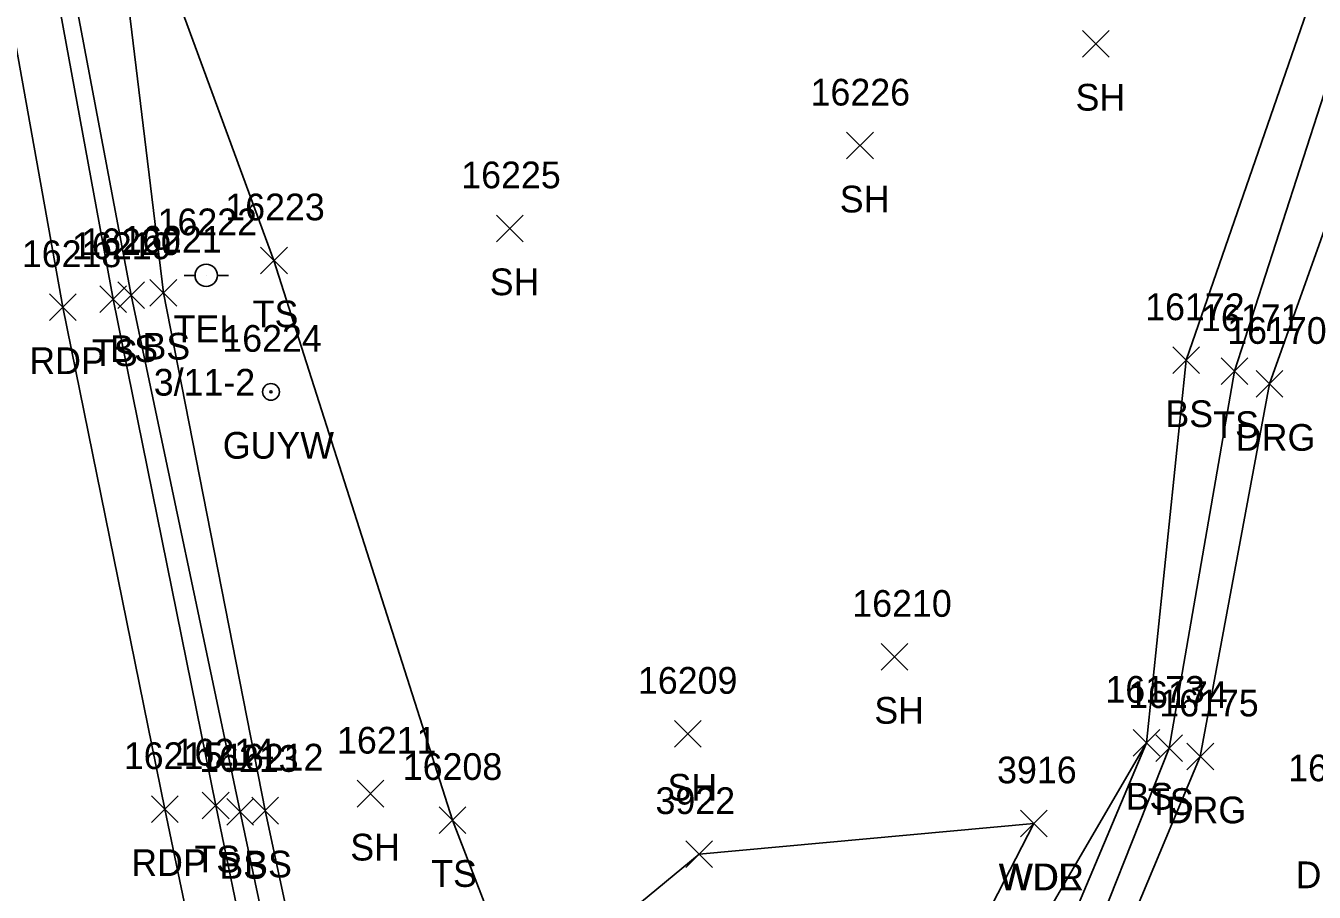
# Model space of a CAD drawing. Extents: x 1439173 to 1457902, y 641926 to 659889.
# Drawn here: x 1445829.1 to 1445925.4, y 655125.7 to 655190.5 of the extents above; entities that cross this region are included whole.
import ezdxf

# ---------------------------------------------------------------- set-up
doc = ezdxf.new("R2010")
doc.units = 0
for name, color, linetype in [('L_A', 7, 'Continuous'), ('L_I', 7, 'Continuous'), ('L_TIC', 7, 'Continuous'), ('LAWA', 7, 'Continuous'), ('LELB', 7, 'Continuous'), ('P_A', 7, 'Continuous'), ('P_I', 7, 'Continuous'), ('P_TIC', 7, 'Continuous'), ('PET', 7, 'Continuous'), ('R_A', 7, 'Continuous'), ('R_I', 7, 'Continuous'), ('R_TIC', 7, 'Continuous'), ('RDG', 7, 'Continuous'), ('U_A', 7, 'Continuous'), ('U_C', 7, 'Continuous'), ('U_I', 7, 'Continuous'), ('UP', 7, 'Continuous'), ('UPGW', 7, 'Continuous')]:
    doc.layers.add(name, color=color, linetype=linetype)

msp = doc.modelspace()

# ---------------------------------------------------------------- linework, layer by layer
at = {"layer": 'L_TIC'}
for points in [[(1445908.101, 655188.132), (1445910.101, 655190.132)], [(1445910.101, 655188.132), (1445908.101, 655190.132)], [(1445890.466, 655180.512), (1445892.466, 655182.512)], [(1445892.466, 655180.512), (1445890.466, 655182.512)], [(1445864.289, 655174.32), (1445866.289, 655176.32)], [(1445866.289, 655174.32), (1445864.289, 655176.32)], [(1445846.643, 655171.922), (1445848.643, 655173.922)], [(1445848.643, 655171.922), (1445846.643, 655173.922)], [(1445834.622, 655169.015), (1445836.622, 655171.015)], [(1445836.622, 655169.015), (1445834.622, 655171.015)], [(1445835.957, 655169.32), (1445837.957, 655171.32)], [(1445837.957, 655169.32), (1445835.957, 655171.32)], [(1445838.37, 655169.504), (1445840.37, 655171.504)], [(1445840.37, 655169.504), (1445838.37, 655171.504)], [(1445914.865, 655164.453), (1445916.865, 655166.453)], [(1445916.865, 655164.453), (1445914.865, 655166.453)], [(1445918.472, 655163.635), (1445920.472, 655165.635)], [(1445920.472, 655163.635), (1445918.472, 655165.635)], [(1445893.05, 655142.259), (1445895.05, 655144.259)], [(1445895.05, 655142.259), (1445893.05, 655144.259)], [(1445877.588, 655136.501), (1445879.588, 655138.501)], [(1445879.588, 655136.501), (1445877.588, 655138.501)], [(1445911.89, 655135.831), (1445913.89, 655137.831)], [(1445913.89, 655135.831), (1445911.89, 655137.831)], [(1445911.89, 655135.831), (1445913.89, 655137.831)], [(1445913.89, 655135.831), (1445911.89, 655137.831)], [(1445913.589, 655135.436), (1445915.589, 655137.436)], [(1445915.589, 655135.436), (1445913.589, 655137.436)], [(1445853.864, 655132.024), (1445855.864, 655134.024)], [(1445855.864, 655132.024), (1445853.864, 655134.024)], [(1445842.284, 655131.133), (1445844.284, 655133.133)], [(1445844.284, 655131.133), (1445842.284, 655133.133)], [(1445844.117, 655130.658), (1445846.117, 655132.658)], [(1445846.117, 655130.658), (1445844.117, 655132.658)], [(1445845.977, 655130.756), (1445847.977, 655132.756)], [(1445847.977, 655130.756), (1445845.977, 655132.756)], [(1445859.99, 655130.052), (1445861.99, 655132.052)], [(1445861.99, 655130.052), (1445859.99, 655132.052)], [(1445903.47, 655129.799), (1445905.47, 655131.799)], [(1445905.47, 655129.799), (1445903.47, 655131.799)], [(1445903.47, 655129.799), (1445905.47, 655131.799)], [(1445905.47, 655129.799), (1445903.47, 655131.799)], [(1445878.438, 655127.502), (1445880.438, 655129.502)], [(1445880.438, 655127.502), (1445878.438, 655129.502)], [(1445878.438, 655127.502), (1445880.438, 655129.502)], [(1445880.438, 655127.502), (1445878.438, 655129.502)]]:
    msp.add_lwpolyline(points, dxfattribs=at)
at = {"layer": 'LAWA'}
for points in [[(1445904.47, 655130.799), (1445896.839, 655115.958), (1445886.474, 655109.972), (1445874.25, 655108.794), (1445860.018, 655109.14), (1445866.206, 655117.558), (1445879.438, 655128.502)], [(1445904.47, 655130.799), (1445879.438, 655128.502)]]:
    msp.add_lwpolyline(points, dxfattribs=at)
at = {"layer": 'LELB'}
for points in [[(1445945.586, 655222.173), (1445927.128, 655198.055), (1445915.865, 655165.453), (1445912.89, 655136.831), (1445905.464, 655119.206), (1445896.084, 655106.978), (1445877.297, 655101.082), (1445861.84, 655102.222), (1445854.447, 655101.698), (1445853.405, 655101.876), (1445851.404, 655105.004), (1445849.337, 655111.824), (1445845.117, 655131.658), (1445836.957, 655170.32), (1445829.516, 655209.837), (1445822.294, 655254.993), (1445813.858, 655305.99), (1445806.613, 655346.634), (1445800.222, 655393.504), (1445793.535, 655437.864), (1445788.592, 655481.061), (1445791.961, 655481.524)], [(1445912.89, 655136.831), (1445903.217, 655120.248), (1445895.214, 655108.152), (1445876.647, 655102.371), (1445862.409, 655103.214), (1445854.71, 655104.24), (1445852.479, 655108.787), (1445851.136, 655112.354), (1445846.977, 655131.756), (1445839.37, 655170.504), (1445835.808, 655199.869), (1445850.575, 655204.178), (1445863.278, 655206.998), (1445862.006, 655208.959), (1445851.859, 655209.951), (1445839.25, 655208.744), (1445831.967, 655210.271), (1445823.838, 655255.328), (1445816.019, 655306.269), (1445809.666, 655346.915), (1445803.144, 655393.719), (1445795.85, 655438.321), (1445791.961, 655481.524)], [(1445860.99, 655131.052), (1445847.643, 655172.922), (1445838.175, 655198.664), (1445853.039, 655201.002), (1445867.999, 655205.623), (1445865.242, 655212.917), (1445850.688, 655212.178), (1445839.338, 655211.702), (1445834.256, 655214.274), (1445828.071, 655250.6)], [(1445929.513, 655195.799), (1445919.472, 655164.635), (1445914.589, 655136.436), (1445907.331, 655118.119), (1445897.08, 655105.644), (1445877.696, 655099.473), (1445861.691, 655100.055), (1445854.769, 655100.289), (1445852.237, 655100.817), (1445851.971, 655100.803), (1445847.569, 655111.485), (1445843.284, 655132.133), (1445835.622, 655170.015), (1445828.366, 655209.523)], [(1445860.99, 655131.052), (1445866.206, 655117.558)]]:
    msp.add_lwpolyline(points, dxfattribs=at)
at = {"layer": 'P_TIC'}
for points in [[(1445830.86, 655168.419), (1445832.86, 655170.419)], [(1445832.86, 655168.419), (1445830.86, 655170.419)], [(1445838.483, 655130.866), (1445840.483, 655132.866)], [(1445840.483, 655130.866), (1445838.483, 655132.866)]]:
    msp.add_lwpolyline(points, dxfattribs=at)
at = {"layer": 'PET'}
msp.add_lwpolyline([(1445905.235, 654855.522), (1445892.708, 654903.801), (1445879.299, 654955.764), (1445868.046, 655001.502), (1445863.419, 655022.013), (1445853.475, 655065.22), (1445845.831, 655101.364), (1445839.483, 655131.866), (1445831.86, 655169.419), (1445824.671, 655209.416), (1445816.116, 655255.222), (1445807.289, 655304.76), (1445801.093, 655345.697), (1445794.75, 655393.198), (1445788.885, 655436.973), (1445781.554, 655494.659), (1445777.015, 655538.527), (1445773.402, 655568.959), (1445767.27, 655623.641), (1445763.493, 655659.93), (1445757.955, 655710.863)], dxfattribs=at)
at = {"layer": 'R_TIC'}
for points in [[(1445921.086, 655162.681), (1445923.086, 655164.681)], [(1445923.086, 655162.681), (1445921.086, 655164.681)], [(1445915.915, 655134.806), (1445917.915, 655136.806)], [(1445917.915, 655134.806), (1445915.915, 655136.806)]]:
    msp.add_lwpolyline(points, dxfattribs=at)
at = {"layer": 'RDG'}
msp.add_lwpolyline([(1445950.777, 655215.369), (1445932.579, 655193.162), (1445922.086, 655163.681), (1445916.915, 655135.806), (1445909.082, 655117.114), (1445898.198, 655104.674), (1445877.979, 655097.958), (1445878.217, 655097.687), (1445861.22, 655098.074), (1445853.158, 655098.682), (1445845.831, 655101.364)], dxfattribs=at)
at = {"layer": 'UP'}
for p, q in [((1445840.917, 655171.801), (1445841.743, 655171.801)), ((1445842.576, 655171.807), (1445842.576, 655171.807)), ((1445844.243, 655171.807), (1445843.41, 655171.807)), ((1445843.41, 655171.807), (1445843.41, 655171.807)), ((1445844.243, 655171.807), (1445844.243, 655171.807))]:
    msp.add_line(p, q, dxfattribs=at)
msp.add_circle((1445842.576, 655171.807), 0.833, dxfattribs=at)
at = {"layer": 'UPGW'}
for radius in [0.625, 0.0833]:
    msp.add_circle((1445847.42, 655163.089), radius, dxfattribs=at)

# ---------------------------------------------------------------- texts
at = {"layer": 'L_A'}
for s, p in [('SH', (1445907.589, 655184.132)), ('SH', (1445889.954, 655176.512)), ('SH', (1445863.777, 655170.32)), ('TS', (1445846.052, 655167.922)), ('TS', (1445834.032, 655165.015)), ('BS', (1445835.398, 655165.32)), ('BS', (1445837.811, 655165.504)), ('BS', (1445914.306, 655160.453)), ('TS', (1445917.881, 655159.635)), ('SH', (1445892.539, 655138.259)), ('SH', (1445877.076, 655132.501)), ('BS', (1445911.331, 655131.831)), ('BS', (1445911.331, 655131.831)), ('TS', (1445912.999, 655131.436)), ('SH', (1445853.352, 655128.024)), ('TS', (1445841.693, 655127.133)), ('BS', (1445843.558, 655126.658)), ('BS', (1445845.418, 655126.756)), ('TS', (1445859.4, 655126.052)), ('WDR', (1445901.832, 655125.799)), ('WDL', (1445901.887, 655125.799))]:
    msp.add_text(s, height=2, dxfattribs=at).set_placement(p)
at = {"layer": 'L_I'}
for s, p in [('16226', (1445887.773, 655184.512)), ('16225', (1445861.651, 655178.32)), ('16223', (1445844.005, 655175.922)), ('16219', (1445832.544, 655173.015)), ('16220', (1445833.233, 655173.32)), ('16221', (1445836.299, 655173.504)), ('16172', (1445912.794, 655168.453)), ('16171', (1445916.968, 655167.635)), ('16210', (1445890.893, 655146.259)), ('16209', (1445874.863, 655140.501)), ('16173', (1445909.819, 655139.831)), ('16173', (1445909.819, 655139.831)), ('16174', (1445911.518, 655139.436)), ('16214', (1445840.213, 655135.133)), ('16211', (1445852.36, 655136.024)), ('16213', (1445842.046, 655134.658)), ('16212', (1445843.906, 655134.756)), ('16208', (1445857.274, 655134.052)), ('3916', (1445901.722, 655133.799)), ('3916', (1445901.722, 655133.799)), ('3922', (1445876.178, 655131.502)), ('3922', (1445876.178, 655131.502))]:
    msp.add_text(s, height=2, dxfattribs=at).set_placement(p)
at = {"layer": 'P_A'}
for p in [(1445829.348, 655164.419), (1445836.971, 655126.866)]:
    msp.add_text('RDP', height=2, dxfattribs=at).set_placement(p)
at = {"layer": 'P_I'}
for s, p in [('16218', (1445828.789, 655172.419)), ('16215', (1445836.412, 655134.866))]:
    msp.add_text(s, height=2, dxfattribs=at).set_placement(p)
at = {"layer": 'R_A'}
for p in [(1445919.574, 655158.681), (1445914.403, 655130.806), (1445924.041, 655125.953)]:
    msp.add_text('DRG', height=2, dxfattribs=at).set_placement(p)
at = {"layer": 'R_I'}
for s, p in [('16170', (1445918.929, 655166.681)), ('16175', (1445913.844, 655138.806)), ('16138', (1445923.482, 655133.953))]:
    msp.add_text(s, height=2, dxfattribs=at).set_placement(p)
at = {"layer": 'U_A'}
for s, p in [('TEL', (1445840.135, 655166.807)), ('GUYW', (1445843.814, 655158.089))]:
    msp.add_text(s, height=2, dxfattribs=at).set_placement(p)
at = {"layer": 'U_C'}
msp.add_text('3/11-2', height=2, dxfattribs=at).set_placement((1445838.655, 655162.807))
at = {"layer": 'U_I'}
for s, p in [('16222', (1445838.939, 655174.807)), ('16224', (1445843.782, 655166.089))]:
    msp.add_text(s, height=2, dxfattribs=at).set_placement(p)

doc.saveas('drawing.dxf')
